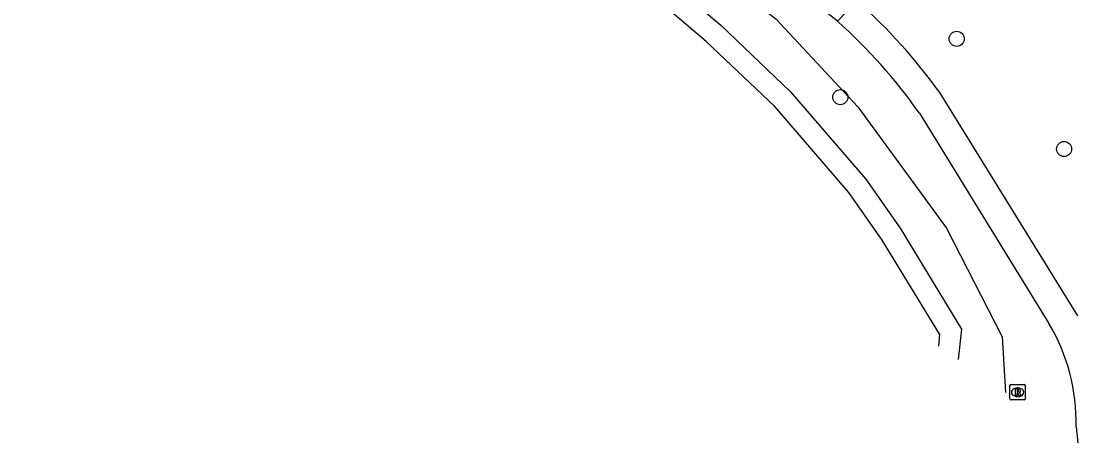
# Model space of a CAD drawing. Extents: x 163268 to 164360, y 381529 to 382285.
# Drawn here: x 163810.3 to 163878.8, y 381604.6 to 381632 of the extents above; entities that cross this region are included whole.
import ezdxf

# ---------------------------------------------------------------- set-up
doc = ezdxf.new("R2010")
doc.units = 0
for name, color, linetype in [('IMGEO_Boom', 7, 'Continuous'), ('IMGEO_Groenvoorziening', 7, 'Continuous'), ('IMGEO_Rioolput', 7, 'Continuous'), ('IMGEO_Voetpad_halfverhard', 7, 'Continuous'), ('IMGEO_Voetpad_open', 7, 'Continuous')]:
    doc.layers.add(name, color=color, linetype=linetype)

msp = doc.modelspace()

# ---------------------------------------------------------------- linework, layer by layer
at = {"layer": 'IMGEO_Boom'}
for centre in [(163870.978, 381630.809), (163863.431, 381627.028), (163877.944, 381623.665)]:
    msp.add_circle(centre, 0.489, dxfattribs=at)
at = {"layer": 'IMGEO_Groenvoorziening'}
msp.add_lwpolyline([(163738.368, 381641.32), (163741.255, 381645.338), (163753.168, 381651.805), (163765.143, 381656.192), (163772.762, 381657.048), (163794.067, 381649.73), (163801.182, 381650.079), (163809.5, 381651.023), (163817.822, 381652.706), (163825.286, 381652.71), (163832.039, 381650.776), (163839.165, 381647.687), (163859.24, 381632.111), (163864.566, 381626.406), (163870.322, 381618.538), (163873.932, 381611.48), (163874.152, 381607.867)], dxfattribs=at)
at = {"layer": 'IMGEO_Rioolput'}
for p, q in [((163874.429, 381607.46), (163874.429, 381608.312)), ((163874.504, 381608.386), (163875.356, 381608.386)), ((163874.917, 381608.166), (163874.942, 381608.166)), ((163875.43, 381608.312), (163875.43, 381607.46)), ((163875.356, 381607.386), (163874.504, 381607.386)), ((163874.94, 381607.606), (163874.915, 381607.606))]:
    msp.add_line(p, q, dxfattribs=at)
for points in [[(163874.429, 381607.46), (163874.429, 381608.312)], [(163874.504, 381608.386), (163875.356, 381608.386)], [(163875.018, 381608.084), (163874.766, 381608.086), (163874.766, 381607.686)], [(163874.766, 381607.686), (163874.89, 381607.686), (163874.89, 381607.848), (163874.901, 381607.848)], [(163874.944, 381608.005), (163874.89, 381608.005), (163874.89, 381607.924)], [(163874.89, 381607.924), (163874.942, 381607.924)], [(163874.948, 381607.819), (163875.019, 381607.686), (163875.159, 381607.686), (163875.094, 381607.812)], [(163875.43, 381608.312), (163875.43, 381607.46)], [(163875.356, 381607.386), (163874.504, 381607.386)]]:
    msp.add_lwpolyline(points, dxfattribs=at)
for centre, radius, start, end in [((163874.506, 381608.31), 0.0765, 91.55205, 178.44795), ((163874.506, 381608.31), 0.0765, 91.55205, 178.44795), ((163874.9, 381607.795), 0.0533, 26.02933, 88.69889), ((163874.926, 381608.113), 0.19, 274.7715, 282.96867), ((163874.95, 381607.909), 0.0964, 77.00612, 93.18647), ((163874.964, 381607.966), 0.0378, 276.66336, 79.67722), ((163875.017, 381607.974), 0.109, 350.36119, 89.41601), ((163875.015, 381607.974), 0.112, 277.58423, 350.98172), ((163874.999, 381607.759), 0.108, 29.51342, 73.79051), ((163875.354, 381608.31), 0.0765, 1.55205, 88.44795), ((163875.354, 381608.31), 0.0765, 1.55205, 88.44795), ((163874.506, 381607.462), 0.0765, 181.55205, 268.44795), ((163874.506, 381607.462), 0.0765, 181.55205, 268.44795), ((163875.354, 381607.462), 0.0765, 271.55205, 358.44795), ((163875.354, 381607.462), 0.0765, 271.55205, 358.44795)]:
    msp.add_arc(centre, radius, start, end, dxfattribs=at)
for centre, major_axis, ratio, start_param, end_param in [((163874.916, 381607.886), (-0.387, 0.002), 0.722429, 4.712389, 7.853982), ((163874.941, 381607.886), (-0.39, 0.002), 0.717154, 1.570796, 4.712389)]:
    msp.add_ellipse(centre, major_axis=major_axis, ratio=ratio, start_param=start_param, end_param=end_param, dxfattribs=at)
at = {"layer": 'IMGEO_Voetpad_halfverhard'}
for points in [[(163863.24, 381631.959), (163841.318, 381649.424)], [(163864.516, 381633.271), (163863.24, 381631.959)], [(163878.838, 381612.852), (163869.877, 381627.321)], [(163868.564, 381625.98), (163876.959, 381612.356)], [(163878.725, 381605.64), (163878.837, 381604.604)]]:
    msp.add_lwpolyline(points, dxfattribs=at)
for centre, radius, start, end in [((163839.832, 381605.641), 37.05, 35.81433, 48.22391), ((163839.546, 381605.501), 35.516, 35.21209, 48.15484), ((163866.234, 381605.946), 12.494, 358.59804, 30.86725)]:
    msp.add_arc(centre, radius, start, end, dxfattribs=at)
at = {"layer": 'IMGEO_Voetpad_open'}
for points in [[(163805.537, 381648.258), (163814.991, 381650.302), (163818.223, 381650.795), (163821.662, 381650.971), (163825.743, 381650.469), (163829.106, 381649.461), (163833.555, 381647.546), (163836.618, 381645.968), (163840.18, 381643.851), (163842.99, 381641.892), (163852.012, 381634.806), (163855.67, 381631.687), (163860.208, 381627.382), (163865.084, 381621.704), (163867.312, 381618.522), (163871.286, 381611.971), (163871.078, 381610.007)], [(163869.819, 381610.884), (163869.89, 381611.63), (163866.139, 381617.757), (163863.977, 381620.844), (163859.193, 381626.416), (163854.733, 381630.646), (163851.125, 381633.722), (163842.157, 381640.766), (163839.421, 381642.673), (163835.939, 381644.743), (163832.957, 381646.279), (163828.627, 381648.143), (163825.455, 381649.094), (163821.612, 381649.567), (163818.365, 381649.4), (163815.251, 381648.926), (163805.772, 381646.877)]]:
    msp.add_lwpolyline(points, dxfattribs=at)

doc.saveas('drawing.dxf')
